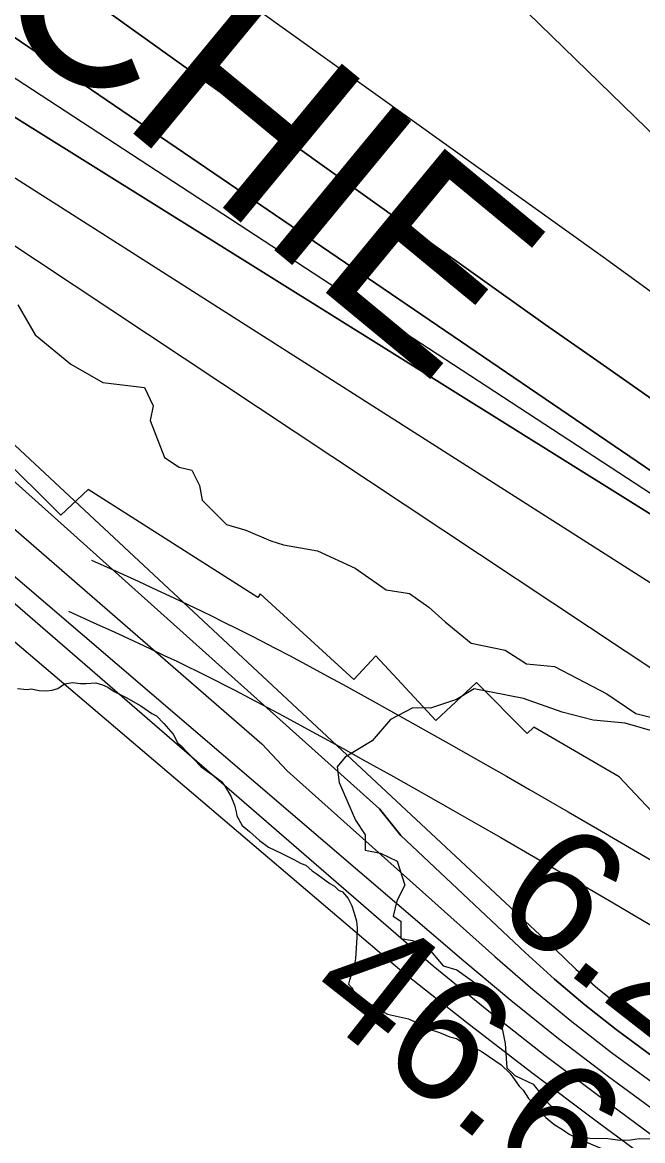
# Model space of a CAD drawing. Extents: x 3180038 to 3217926, y 922069 to 947485.
# Drawn here: x 3194212 to 3194544, y 944705 to 945303 of the extents above; entities that cross this region are included whole.
import ezdxf

# ---------------------------------------------------------------- set-up
doc = ezdxf.new("R2010")
doc.units = 0
for name, color, linetype in [('V-RIVR-EDGE', 7, 'Continuous'), ('V-RIVR-RANG', 7, 'Continuous'), ('V-ROAD-CNTR', 7, 'Continuous'), ('V-RRAP-RVMT', 7, 'Continuous'), ('V-RRAP-RVMT-IDEN', 7, 'Continuous'), ('V-SITE-VEGE', 7, 'Continuous'), ('V-TOPO-DPTH', 7, 'Continuous'), ('V-TOPO-MAJR', 7, 'Continuous'), ('V-TOPO-MINR', 7, 'Continuous'), ('V-TOPO-WATR', 7, 'Continuous')]:
    doc.layers.add(name, color=color, linetype=linetype)

msp = doc.modelspace()

# ---------------------------------------------------------------- linework, layer by layer
at = {"layer": 'V-RIVR-EDGE'}
for points in [[(3194209.86, 945152.13), (3194219.16, 945136.03), (3194238.31, 945120.42), (3194255.4, 945110.52), (3194277.69, 945107.88), (3194282.33, 945098.01), (3194280.76, 945090.24), (3194288.49, 945070.51), (3194296.26, 945065.3), (3194302.99, 945063.73), (3194307.12, 945055.42), (3194308.66, 945047.64), (3194321.59, 945034.64), (3194331.96, 945031.5), (3194345.43, 945025.77), (3194352.16, 945023.68), (3194370.31, 945020.52), (3194390.51, 945011.13), (3194407.08, 944999.68), (3194419.52, 944997.58), (3194429.88, 944990.29), (3194438.67, 944982.49), (3194452.65, 944971.05), (3194470.79, 944967.37), (3194482.18, 944960.08), (3194497.22, 944958.49), (3194525.19, 944943.9), (3194540.72, 944933.49), (3194559.38, 944928.77)], [(3194551.07, 944923.61), (3194535, 944928.32), (3194517.89, 944929.91), (3194501.31, 944934.1), (3194480.58, 944941.42), (3194454.14, 944946.67), (3194444.79, 944940.99), (3194430.78, 944936.35), (3194421.44, 944936.38), (3194409.5, 944930.18), (3194399.62, 944918.8), (3194385.08, 944910.02), (3194380.91, 944904.84), (3194381.93, 944896.54), (3194390.7, 944876.29), (3194395.86, 944868.5), (3194395.84, 944860.2), (3194404.14, 944858.63), (3194412.94, 944854.45), (3194417.06, 944841.48), (3194412.89, 944833.19), (3194410.8, 944824.9), (3194414.94, 944822.29), (3194414.92, 944812.96), (3194421.14, 944811.91), (3194428.91, 944808.78), (3194437.7, 944798.38), (3194444.95, 944796.29), (3194456.34, 944787.96), (3194467.71, 944771.86), (3194470.79, 944756.81), (3194471.79, 944743.84), (3194475.93, 944739.68), (3194485.77, 944734.99), (3194493.53, 944725.12), (3194499.74, 944718.88), (3194506.99, 944715.23)], [(3194506.99, 944715.23), (3194506.98, 944709.53), (3194512.15, 944704.85), (3194529.76, 944697.54), (3194543.22, 944687.65), (3194557.72, 944677.25)]]:
    msp.add_lwpolyline(points, dxfattribs=at)
at = {"layer": 'V-ROAD-CNTR'}
for points in [[(3194249.26, 945015.54), (3194262.61, 945009.54), (3194274.31, 945004.21), (3194284.52, 944999.49), (3194293.44, 944995.31), (3194301.23, 944991.62), (3194308.03, 944988.35), (3194313.98, 944985.47), (3194319.19, 944982.91), (3194328.24, 944978.41), (3194335.03, 944974.98), (3194340.12, 944972.38), (3194347.72, 944968.44), (3194355.29, 944964.44), (3194366.22, 944958.59), (3194375.75, 944953.43), (3194384.08, 944948.89), (3194398.58, 944940.91), (3194409.45, 944934.89), (3194425.69, 944925.81), (3194441.92, 944916.68), (3194457.7, 944907.74), (3194471.47, 944899.87), (3194483.51, 944892.95), (3194504.51, 944880.8), (3194520.23, 944871.65), (3194543.78, 944857.89), (3194567.31, 944844.12)], [(3194236.96, 944988.18), (3194250.24, 944982.2), (3194261.8, 944976.94), (3194271.87, 944972.29), (3194280.65, 944968.18), (3194288.31, 944964.54), (3194294.99, 944961.34), (3194300.82, 944958.51), (3194305.9, 944956.01), (3194314.8, 944951.59), (3194321.43, 944948.24), (3194326.38, 944945.71), (3194333.81, 944941.86), (3194341.2, 944937.95), (3194352, 944932.17), (3194361.43, 944927.07), (3194369.67, 944922.58), (3194384.08, 944914.65), (3194394.86, 944908.67), (3194411.02, 944899.64), (3194427.17, 944890.56), (3194442.86, 944881.67), (3194456.56, 944873.84), (3194468.52, 944866.97), (3194489.45, 944854.86), (3194505.12, 944845.73), (3194528.64, 944832), (3194552.17, 944818.22)]]:
    msp.add_lwpolyline(points, dxfattribs=at)
at = {"layer": 'V-RRAP-RVMT'}
for p, q in [((3194232.91, 945039.57), (3194139.83, 945131.93)), ((3194247.61, 945053.3), (3194232.91, 945039.57)), ((3194338.33, 944995.51), (3194247.61, 945053.3)), ((3194339.66, 944997.51), (3194338.33, 944995.51)), ((3194389.73, 944951.62), (3194339.66, 944997.51)), ((3194401.51, 944964.26), (3194389.73, 944951.62)), ((3194433.68, 944929.72), (3194401.51, 944964.26)), ((3194455.45, 944949.95), (3194433.68, 944929.72)), ((3194482.66, 944922.64), (3194455.45, 944949.95)), ((3194486.26, 944926.14), (3194482.66, 944922.64)), ((3194531.94, 944899.56), (3194486.26, 944926.14)), ((3194559.9, 944869.56), (3194531.94, 944899.56))]:
    msp.add_line(p, q, dxfattribs=at)
at = {"layer": 'V-SITE-VEGE'}
for points in [[(3194209.62, 944946.86), (3194214.8, 944946.3), (3194216.98, 944946.68), (3194221.28, 944945.72), (3194225.18, 944945.62), (3194228.22, 944945.98), (3194231.27, 944946.78), (3194234.8, 944949.3), (3194239.15, 944950.06), (3194243.46, 944949.53), (3194246.49, 944949.46), (3194251.7, 944949.76), (3194255.14, 944948.82), (3194258.14, 944947.45), (3194261.55, 944945.2), (3194267.97, 944942.02), (3194275.66, 944937.51), (3194281.63, 944933.47), (3194284.2, 944932.11), (3194288, 944928.12), (3194293.07, 944922.37), (3194295.55, 944917.55), (3194297.25, 944916.21), (3194307.82, 944905.13), (3194311.22, 944902.46), (3194314.63, 944900.21), (3194318.89, 944897.08), (3194320.57, 944894.87), (3194323.9, 944889.16), (3194325.96, 944884.35), (3194326.74, 944880.87), (3194327.12, 944878.7), (3194330.03, 944873.43), (3194333.86, 944870.31), (3194339.37, 944865.41), (3194344.05, 944861.84), (3194350.9, 944858.65), (3194357.33, 944855.46), (3194361.6, 944853.2), (3194364.18, 944852.27), (3194367.57, 944849.16), (3194369.71, 944847.81), (3194376.94, 944842.44), (3194379.51, 944841.08), (3194381.62, 944838.87), (3194383.77, 944837.95), (3194386.72, 944834.42), (3194388.79, 944830.47), (3194390, 944826.54), (3194391.2, 944822.18), (3194391.55, 944818.71), (3194391.42, 944813.52), (3194390.73, 944802.27), (3194390.24, 944800.12), (3194389.33, 944797.97), (3194388.82, 944794.95), (3194387.42, 944790.66), (3194386.94, 944788.5), (3194388.63, 944786.73), (3194390.29, 944783.66), (3194391.99, 944782.32), (3194392.84, 944781.43)], [(3194392.84, 944781.43), (3194394.97, 944780.08), (3194396.67, 944778.74), (3194400.52, 944776.92), (3194403.08, 944775.13), (3194407.78, 944772.42), (3194418.99, 944769.99), (3194424.13, 944767.7), (3194427.98, 944765.45), (3194430.12, 944764.53), (3194435.71, 944762.67), (3194441.28, 944760.37), (3194444.72, 944759.42), (3194446.86, 944758.07), (3194450.72, 944756.68), (3194453.72, 944755.31), (3194455.42, 944753.98), (3194457.99, 944752.62), (3194461.83, 944749.93), (3194468.65, 944745.44), (3194473.31, 944740.99), (3194474.99, 944738.79), (3194478.34, 944733.95), (3194480.46, 944731.73), (3194483.38, 944727.33), (3194485.5, 944725.12), (3194487.6, 944722.47), (3194492.67, 944717.15), (3194496.92, 944713.59), (3194502.04, 944710.43), (3194505.02, 944708.2), (3194508.02, 944706.83), (3194516.24, 944706.2), (3194525.76, 944705.98), (3194532.23, 944704.96), (3194537.87, 944705.26), (3194542.65, 944706.02), (3194558.24, 944705.65)]]:
    msp.add_lwpolyline(points, dxfattribs=at)
at = {"layer": 'V-TOPO-DPTH'}
for points in [[(3193964.08, 945577.89), (3194523.26, 945177.82), (3194552.11, 945157), (3194580.84, 945136.03), (3194609.41, 945114.84), (3194637.86, 945093.49), (3194684.29, 945058.36), (3194689.41, 945054.42), (3194694.51, 945050.44), (3194699.55, 945046.4), (3194704.56, 945042.31), (3194709.49, 945038.14), (3194714.36, 945033.9), (3194719.14, 945029.55), (3194723.86, 945025.13), (3195036.02, 944726.29), (3195107.55, 944657.63), (3195178.96, 944588.83), (3195250.18, 944519.85), (3195321.27, 944450.74), (3195431.77, 944343.03)], [(3193964.08, 945577.89), (3194523.26, 945177.82), (3194552.11, 945157), (3194580.84, 945136.03), (3194609.41, 945114.84), (3194637.86, 945093.49), (3194684.29, 945058.36), (3194689.41, 945054.42), (3194694.51, 945050.44), (3194699.55, 945046.4), (3194704.56, 945042.31), (3194709.49, 945038.14), (3194714.36, 945033.9), (3194719.14, 945029.55), (3194723.86, 945025.13), (3195036.02, 944726.29), (3195107.55, 944657.63), (3195178.96, 944588.83), (3195250.18, 944519.85), (3195321.27, 944450.74), (3195431.77, 944343.03)], [(3193954.12, 945526.46), (3194437.52, 945180.61), (3194464.89, 945161.11), (3194492.32, 945141.69), (3194519.83, 945122.38), (3194547.39, 945103.15), (3194558.59, 945095.37), (3194580.55, 945080.03), (3194602.47, 945064.63), (3194624.32, 945049.13), (3194646.12, 945033.56), (3194653.49, 945028.27), (3194671.34, 945015.02), (3194688.89, 945001.39), (3194705.99, 944987.2), (3194722.79, 944972.64), (3194857.46, 944852.05), (3194941.01, 944776.52), (3195024.07, 944700.46), (3195106.41, 944623.62), (3195188.26, 944546.26), (3195432.82, 944312.9)], [(3195432.82, 944312.9), (3195188.26, 944546.26), (3195106.41, 944623.62), (3195024.07, 944700.46), (3194941.01, 944776.52), (3194857.46, 944852.05), (3194722.79, 944972.64), (3194705.99, 944987.2), (3194688.89, 945001.39), (3194671.34, 945015.02), (3194653.49, 945028.27), (3194646.12, 945033.56), (3194624.32, 945049.13), (3194602.47, 945064.63), (3194580.55, 945080.03), (3194558.59, 945095.37), (3194547.39, 945103.15), (3194519.83, 945122.38), (3194492.32, 945141.69), (3194464.89, 945161.11), (3194437.52, 945180.61), (3193954.12, 945526.46)], [(3193944.17, 945475.04), (3194665.13, 944984.12), (3194671.87, 944979.59), (3194678.38, 944974.73), (3194684.73, 944969.66), (3194766.93, 944900.79), (3194813.95, 944860.76), (3194860.55, 944820.25), (3194906.5, 944779.01), (3194952.02, 944737.28), (3195433.9, 944288.55)], [(3195433.9, 944288.55), (3194952.02, 944737.28), (3194906.5, 944779.01), (3194860.55, 944820.25), (3194813.95, 944860.76), (3194766.93, 944900.79), (3194684.73, 944969.66), (3194678.38, 944974.73), (3194671.87, 944979.59), (3194665.13, 944984.12), (3193944.17, 945475.04)], [(3195297.53, 944367.35), (3195259.49, 944405.53), (3195220.96, 944443.22), (3195182.09, 944480.57), (3194819.68, 944824.4), (3194797.47, 944845.43), (3194775.22, 944866.41), (3194752.92, 944887.35), (3194730.59, 944908.24), (3194696.6, 944939.98), (3194691.2, 944944.94), (3194685.74, 944949.83), (3194680.21, 944954.64), (3194674.62, 944959.39), (3194664.83, 944967.58), (3194664.08, 944968.16), (3194663.31, 944968.7), (3194661.66, 944969.63), (3193934.2, 945423.62)], [(3195297.53, 944367.35), (3195259.49, 944405.53), (3195220.96, 944443.22), (3195182.09, 944480.57), (3194819.68, 944824.4), (3194797.47, 944845.43), (3194775.22, 944866.41), (3194752.92, 944887.35), (3194730.59, 944908.24), (3194696.6, 944939.98), (3194691.2, 944944.94), (3194685.74, 944949.83), (3194680.21, 944954.64), (3194674.62, 944959.39), (3194664.83, 944967.58), (3194664.08, 944968.16), (3194663.31, 944968.7), (3194661.66, 944969.63), (3193934.2, 945423.62)], [(3193924.19, 945372.23), (3194595.04, 944927.17), (3194606.31, 944918.77), (3194617.39, 944910.14), (3194628.18, 944901.14), (3194638.78, 944891.91), (3194720.76, 944818.12), (3194772.21, 944771.83), (3194823.68, 944725.55), (3194875.17, 944679.29), (3194926.67, 944633.05), (3195366.61, 944238.24)], [(3193924.19, 945372.23), (3194595.04, 944927.17), (3194606.31, 944918.77), (3194617.39, 944910.14), (3194628.18, 944901.14), (3194638.78, 944891.91), (3194720.76, 944818.12), (3194772.21, 944771.83), (3194823.68, 944725.55), (3194875.17, 944679.29), (3194926.67, 944633.05), (3195366.61, 944238.24)], [(3195419.2, 944152.23), (3194743.75, 944614.28), (3194666.28, 944667.68), (3194547.38, 944751.65), (3194530.23, 944764.31), (3194513.47, 944777.43), (3194497.27, 944791.25), (3194481.45, 944805.54), (3194415.03, 944868.1), (3194403.51, 944882.41), (3193914.06, 945320.94)]]:
    msp.add_lwpolyline(points, dxfattribs=at)
at = {"layer": 'V-TOPO-MAJR'}
for points in [[(3194215.72, 945568.28), (3194629.34, 945166.26), (3194647.26, 945149.05), (3194665.31, 945131.98), (3194683.55, 945115.12), (3194701.93, 945098.4), (3194720.79, 945081.46), (3194729.79, 945073.27), (3194738.74, 945065.02), (3194747.59, 945056.66), (3194756.38, 945048.24), (3194802.43, 945003.62), (3194834.04, 944972.68), (3194865.45, 944941.54), (3194896.56, 944910.1), (3194927.46, 944878.45), (3194944.87, 944860.45), (3194984.47, 944819.8), (3195024.26, 944779.33), (3195064.34, 944739.15), (3195104.62, 944699.17), (3195244.18, 944561.59)], [(3193898.21, 945244.45), (3193991.11, 945177.98), (3193997.1, 945173.78), (3194003.13, 945169.64), (3194432.22, 944798.33), (3194462.08, 944774.17), (3194492.24, 944750.41), (3194522.88, 944727.27), (3194553.84, 944704.54), (3194966.77, 944407.69), (3195025.9, 944364.79), (3195084.77, 944321.53), (3195143.25, 944277.75), (3195201.46, 944233.61), (3195300.07, 944158.16), (3195308.58, 944151.27), (3195316.81, 944144.06), (3195324.61, 944136.41), (3195332.14, 944128.45), (3195832.02, 943332.22), (3196228.57, 942892.22)]]:
    msp.add_lwpolyline(points, dxfattribs=at)
at = {"layer": 'V-TOPO-MINR'}
for points in [[(3193964.08, 945577.89), (3194523.26, 945177.82), (3194552.11, 945157), (3194580.84, 945136.03), (3194609.41, 945114.84), (3194637.86, 945093.49), (3194684.29, 945058.36), (3194689.41, 945054.42), (3194694.51, 945050.44), (3194699.55, 945046.4), (3194704.56, 945042.31), (3194709.49, 945038.14), (3194714.36, 945033.9), (3194719.14, 945029.55), (3194723.86, 945025.13), (3195036.02, 944726.29), (3195107.55, 944657.63), (3195178.96, 944588.83), (3195250.18, 944519.85), (3195321.27, 944450.74), (3195431.77, 944343.03)], [(3193954.12, 945526.46), (3194437.52, 945180.61), (3194464.89, 945161.11), (3194492.32, 945141.69), (3194519.83, 945122.38), (3194547.39, 945103.15), (3194558.59, 945095.37), (3194580.55, 945080.03), (3194602.47, 945064.63), (3194624.32, 945049.13), (3194646.12, 945033.56), (3194653.49, 945028.27), (3194671.34, 945015.02), (3194688.89, 945001.39), (3194705.99, 944987.2), (3194722.79, 944972.64), (3194857.46, 944852.05), (3194941.01, 944776.52), (3195024.07, 944700.46), (3195106.41, 944623.62), (3195188.26, 944546.26), (3195432.82, 944312.9)], [(3193944.17, 945475.04), (3194665.13, 944984.12), (3194671.87, 944979.59), (3194678.38, 944974.73), (3194684.73, 944969.66), (3194766.93, 944900.79), (3194813.95, 944860.76), (3194860.55, 944820.25), (3194906.5, 944779.01), (3194952.02, 944737.28), (3195433.9, 944288.55)], [(3193939.19, 945449.33), (3194659.77, 944978.71), (3194663.71, 944976.47), (3194667.54, 944974.06), (3194671.22, 944971.42), (3194674.79, 944968.63), (3194721.71, 944929.41), (3194748.49, 944906.7), (3194775.06, 944883.75), (3194801.3, 944860.42), (3194827.33, 944836.85), (3195434.41, 944279.15), (3195434.64, 944278.91), (3195435.01, 944278.47), (3195435.44, 944277.93), (3195435.58, 944277.75), (3195673.31, 943970.87), (3195727.13, 943901.75), (3195781.18, 943832.81), (3195835.58, 943764.14), (3195890.2, 943695.65), (3195964.55, 943602.89)], [(3193934.2, 945423.62), (3194661.66, 944969.63), (3194663.31, 944968.7), (3194664.08, 944968.16), (3194664.83, 944967.58), (3194674.62, 944959.39), (3194680.21, 944954.64), (3194685.74, 944949.83), (3194691.2, 944944.94), (3194696.6, 944939.98), (3194730.59, 944908.24), (3194752.92, 944887.35), (3194775.22, 944866.41), (3194797.47, 944845.43), (3194819.68, 944824.4), (3195182.09, 944480.57), (3195220.96, 944443.22), (3195259.49, 944405.53), (3195297.53, 944367.35)], [(3193929.21, 945397.92), (3194584.93, 944980.37), (3194604.5, 944968.18), (3194623.52, 944955.2), (3194642.04, 944941.56), (3194659.79, 944926.95), (3194677.04, 944911.69), (3194899.99, 944703.47), (3194982.96, 944625.71), (3195065.76, 944547.75), (3195148.29, 944469.52), (3195230.64, 944391.09), (3195366.08, 944261.66), (3195380.39, 944247.63), (3195394.46, 944233.37), (3195408.17, 944218.75), (3195421.63, 944203.9), (3195512.49, 944101.1), (3195570.53, 944034.12), (3195627.68, 943966.4), (3195683.5, 943897.58), (3195738.43, 943828.03), (3195969.91, 943528.97)], [(3193919.15, 945346.57), (3194497.43, 944807.39), (3194508.74, 944796.62), (3194520.4, 944786.26), (3194532.58, 944776.51), (3194545.1, 944767.17), (3195367.29, 944222.58)], [(3193914.06, 945320.94), (3194403.51, 944882.41), (3194415.03, 944868.1), (3194481.45, 944805.54), (3194497.27, 944791.25), (3194513.47, 944777.43), (3194530.23, 944764.31), (3194547.38, 944751.65), (3194666.28, 944667.68), (3194743.75, 944614.28), (3195419.2, 944152.23)], [(3193881.78, 945309.58), (3193895.62, 945303.26), (3194340.62, 944917.19), (3194354.13, 944902.77), (3194465.21, 944803.37), (3194485.64, 944785.7), (3194506.45, 944768.51), (3194527.84, 944752.04), (3194549.61, 944736.05), (3194702.82, 944627.47), (3194801.16, 944557.11), (3194899.07, 944486.17), (3194996.34, 944414.34), (3195093.18, 944341.93), (3195296.84, 944188.2), (3195314.03, 944174.42), (3195330.64, 944160), (3195346.38, 944144.64), (3195361.53, 944128.65), (3195865.22, 943415.79), (3195881.32, 943393.9), (3195897.98, 943372.39), (3195967.63, 943285.88)], [(3193892.94, 945276.3), (3194448.78, 944800.95), (3194473.9, 944779.99), (3194499.37, 944759.5), (3194525.38, 944739.69), (3194551.75, 944720.34), (3194817.84, 944530.47), (3194903.3, 944468.91), (3194988.39, 944406.83), (3195072.91, 944344)], [(3193892.56, 945219.22), (3193951.01, 945177.4), (3193954.8, 945174.74), (3193958.62, 945172.12), (3193962.48, 945169.56), (3193966.38, 945167.05), (3193970.31, 945164.61), (3193974.27, 945162.21), (3193978.28, 945159.87), (3193982.31, 945157.59), (3193994.24, 945150.95), (3194002.05, 945146.1), (3194009.5, 945140.81), (3194016.42, 945134.83), (3194415.56, 944795.55), (3194450.19, 944768.24), (3194485.07, 944741.27), (3194520.34, 944714.8), (3194555.86, 944688.67), (3195128.84, 944273.42)]]:
    msp.add_lwpolyline(points, dxfattribs=at)
at = {"layer": 'V-TOPO-WATR'}
msp.add_lwpolyline([(3193924.19, 945372.23), (3194595.04, 944927.17), (3194606.31, 944918.77), (3194617.39, 944910.14), (3194628.18, 944901.14), (3194638.78, 944891.91), (3194720.76, 944818.12), (3194772.21, 944771.83), (3194823.68, 944725.55), (3194875.17, 944679.29), (3194926.67, 944633.05), (3195366.61, 944238.24)], dxfattribs=at)

# ---------------------------------------------------------------- texts
at = {"layer": 'V-RIVR-RANG'}
for s, rotation, p in [('6.2', 322.04639, (3194461.88, 944827.42)), ('46.6', 321.77833, (3194361.74, 944779.42))]:
    msp.add_text(s, height=67, rotation=rotation, dxfattribs=at).set_placement(p)
at = {"layer": 'V-RRAP-RVMT-IDEN'}
msp.add_text('COOCHIE', height=100, rotation=320.43996, dxfattribs=at).set_placement((3193953.95, 945506.24))

doc.saveas('drawing.dxf')
